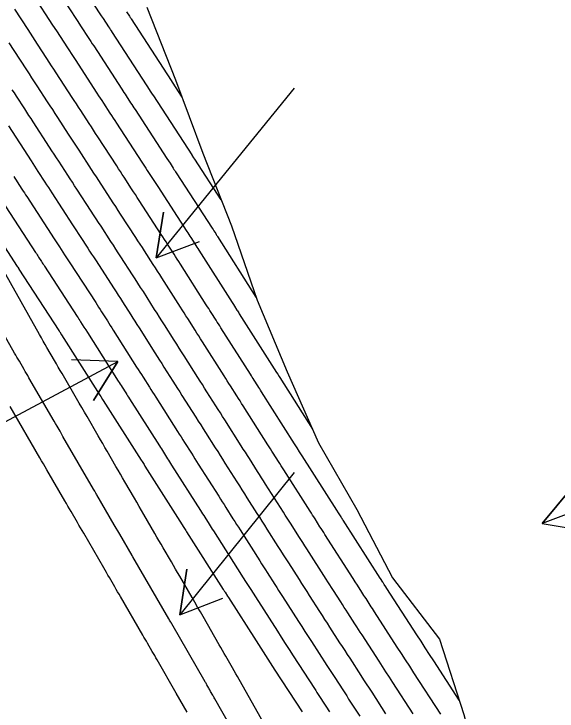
# Model space of a CAD drawing. Extents: x 954385 to 988206, y 1868364 to 1924553.
# Drawn here: x 956670.6 to 956741.3, y 1921687.9 to 1921778.6 of the extents above; entities that cross this region are included whole.
import ezdxf

# ---------------------------------------------------------------- set-up
doc = ezdxf.new("R2010")
doc.units = 0
for name, color, linetype in [('Ex_Major Contours', 7, 'Continuous'), ('Ex_Minor Contours', 7, 'Continuous'), ('Perimeter', 7, 'Continuous'), ('Slopes', 7, 'Continuous')]:
    doc.layers.add(name, color=color, linetype=linetype)

msp = doc.modelspace()

# ---------------------------------------------------------------- linework, layer by layer
at = {"layer": 'Ex_Major Contours'}
for points in [[(956685.297, 1921778.87), (956685.673, 1921778.294), (956685.727, 1921778.212), (956685.78, 1921778.129), (956685.834, 1921778.047), (956685.887, 1921777.965), (956691.116, 1921769.918), (956691.254, 1921769.706), (956692.506, 1921767.78)], [(956726.203, 1921687.484), (956722.71, 1921692.88), (956722.169, 1921693.716), (956721.628, 1921694.552), (956721.086, 1921695.388), (956720.545, 1921696.225), (956717.574, 1921700.815), (956717.436, 1921701.029), (956717.298, 1921701.242), (956717.159, 1921701.455), (956717.021, 1921701.669), (956716.468, 1921702.523), (956716.33, 1921702.736), (956716.193, 1921702.95), (956716.055, 1921703.164), (956715.918, 1921703.378), (956715.352, 1921704.262), (956715.072, 1921704.699), (956714.792, 1921705.137), (956711.122, 1921710.868), (956710.961, 1921711.121), (956710.799, 1921711.374), (956710.638, 1921711.627), (956710.477, 1921711.879), (956709.834, 1921712.892), (956709.673, 1921713.145), (956709.512, 1921713.398), (956709.351, 1921713.651), (956709.191, 1921713.904), (956705.779, 1921719.269), (956705.606, 1921719.542), (956705.433, 1921719.814), (956705.26, 1921720.086), (956705.087, 1921720.359), (956704.394, 1921721.448), (956704.221, 1921721.721), (956704.048, 1921721.993), (956703.875, 1921722.266), (956703.701, 1921722.538), (956700.48, 1921727.604), (956700.274, 1921727.929), (956700.067, 1921728.254), (956699.861, 1921728.579), (956699.654, 1921728.903), (956698.828, 1921730.202), (956698.622, 1921730.527), (956698.416, 1921730.852), (956698.209, 1921731.177), (956698.003, 1921731.502), (956695.181, 1921735.943), (956694.942, 1921736.319), (956694.703, 1921736.695), (956694.464, 1921737.071), (956694.225, 1921737.447), (956693.269, 1921738.952), (956693.03, 1921739.328), (956692.791, 1921739.705), (956692.552, 1921740.081), (956692.313, 1921740.457), (956689.899, 1921744.258), (956689.619, 1921744.697), (956689.338, 1921745.136), (956689.055, 1921745.574), (956688.772, 1921746.011), (956687.636, 1921747.758), (956687.352, 1921748.195), (956687.068, 1921748.632), (956686.784, 1921749.069), (956686.5, 1921749.506), (956684.518, 1921752.557), (956684.203, 1921753.041), (956683.889, 1921753.525), (956683.574, 1921754.009), (956683.26, 1921754.493), (956682.001, 1921756.429), (956681.687, 1921756.913), (956681.372, 1921757.397), (956681.058, 1921757.881), (956680.743, 1921758.365), (956679.124, 1921760.855), (956678.781, 1921761.384), (956678.437, 1921761.913), (956678.093, 1921762.442), (956677.749, 1921762.971), (956676.361, 1921765.106), (956676.023, 1921765.625), (956675.686, 1921766.145), (956675.348, 1921766.664), (956675.011, 1921767.184), (956673.66, 1921769.262), (956673.323, 1921769.781), (956672.985, 1921770.3), (956672.646, 1921770.819), (956672.308, 1921771.338), (956670.659, 1921773.862), (956670.03, 1921774.825)], [(956702.873, 1921686.859), (956699.961, 1921691.999), (956699.746, 1921692.378), (956699.531, 1921692.756), (956699.315, 1921693.134), (956699.098, 1921693.511), (956698.231, 1921695.02), (956698.014, 1921695.397), (956697.797, 1921695.774), (956697.58, 1921696.151), (956697.363, 1921696.529), (956695.259, 1921700.19), (956694.903, 1921700.81), (956694.546, 1921701.429), (956694.188, 1921702.047), (956693.829, 1921702.665), (956692.212, 1921705.446), (956691.943, 1921705.909), (956691.673, 1921706.372), (956691.404, 1921706.835), (956691.135, 1921707.298), (956690.059, 1921709.151), (956689.789, 1921709.614), (956689.52, 1921710.078), (956689.251, 1921710.541), (956688.983, 1921711.004), (956687.545, 1921713.482), (956687.24, 1921714.006), (956686.935, 1921714.531), (956686.631, 1921715.056), (956686.326, 1921715.58), (956685.074, 1921717.735), (956684.786, 1921718.231), (956684.497, 1921718.728), (956684.209, 1921719.224), (956683.92, 1921719.72), (956682.766, 1921721.705), (956682.478, 1921722.201), (956682.189, 1921722.697), (956681.901, 1921723.193), (956681.612, 1921723.689), (956680.151, 1921726.206), (956679.811, 1921726.791), (956679.471, 1921727.376), (956679.131, 1921727.96), (956678.791, 1921728.545), (956676.901, 1921731.795), (956676.655, 1921732.218), (956676.41, 1921732.641), (956676.164, 1921733.064), (956675.918, 1921733.486), (956674.936, 1921735.178), (956674.691, 1921735.601), (956674.447, 1921736.025), (956674.205, 1921736.45), (956673.965, 1921736.876), (956659.81, 1921762.02)], [(956665.763, 1921753.899), (956671.054, 1921745.757), (956671.133, 1921745.636), (956671.271, 1921745.424), (956671.291, 1921745.393), (956676.488, 1921737.398), (956676.517, 1921737.353), (956676.545, 1921737.309), (956676.574, 1921737.264), (956676.602, 1921737.22), (956676.829, 1921736.862), (956681.838, 1921728.977), (956681.943, 1921728.812), (956682.188, 1921728.426), (956682.258, 1921728.316), (956687.188, 1921720.559), (956687.315, 1921720.359), (956687.569, 1921719.96), (956687.696, 1921719.76), (956692.541, 1921712.137), (956692.686, 1921711.909), (956693.023, 1921711.379), (956693.12, 1921711.227), (956697.893, 1921703.718), (956697.949, 1921703.631), (956698.004, 1921703.545), (956698.059, 1921703.458), (956698.115, 1921703.371), (956698.447, 1921702.852), (956698.558, 1921702.679), (956702.185, 1921697.013), (956702.792, 1921696.067), (956703.399, 1921695.123), (956704.008, 1921694.179), (956704.618, 1921693.235), (956708.142, 1921687.792)]]:
    msp.add_lwpolyline(points, dxfattribs=at)
at = {"layer": 'Ex_Minor Contours'}
for points in [[(956697.621, 1921754.407), (956694.186, 1921759.693), (956694.063, 1921759.883), (956693.848, 1921760.214), (956693.818, 1921760.261), (956688.828, 1921767.936), (956688.672, 1921768.175), (956688.516, 1921768.415), (956688.205, 1921768.895), (956688.049, 1921769.135), (956687.893, 1921769.375), (956683.454, 1921776.205), (956683.338, 1921776.385), (956683.221, 1921776.564), (956683.104, 1921776.743), (956682.988, 1921776.922), (956682.286, 1921777.995), (956682.053, 1921778.353), (956678.05, 1921784.482)], [(956675.611, 1921782.732), (956678.862, 1921777.754), (956679.402, 1921776.927), (956680.302, 1921775.549), (956680.482, 1921775.273), (956680.662, 1921774.998), (956680.842, 1921774.722), (956681.021, 1921774.446), (956684.669, 1921768.832), (956684.813, 1921768.61), (956684.958, 1921768.388), (956685.102, 1921768.165), (956685.247, 1921767.943), (956685.825, 1921767.054), (956685.969, 1921766.832), (956686.113, 1921766.61), (956686.258, 1921766.388), (956686.402, 1921766.165), (956690.549, 1921759.787), (956690.752, 1921759.474), (956690.956, 1921759.161), (956691.363, 1921758.535), (956691.464, 1921758.379), (956691.566, 1921758.222), (956691.668, 1921758.066), (956691.769, 1921757.909), (956696.444, 1921750.715), (956696.558, 1921750.539), (956696.673, 1921750.363), (956696.902, 1921750.01), (956696.959, 1921749.922), (956697.016, 1921749.834), (956697.073, 1921749.745), (956697.129, 1921749.657), (956702.143, 1921741.764)], [(956673.173, 1921780.981), (956675.672, 1921777.155), (956676.158, 1921776.41), (956676.645, 1921775.666), (956677.617, 1921774.177), (956677.86, 1921773.804), (956678.103, 1921773.432), (956678.345, 1921773.059), (956678.588, 1921772.687), (956681.445, 1921768.289), (956681.656, 1921767.965), (956681.867, 1921767.64), (956682.078, 1921767.315), (956682.289, 1921766.991), (956683.133, 1921765.693), (956683.344, 1921765.369), (956683.555, 1921765.044), (956683.765, 1921764.72), (956683.976, 1921764.395), (956687.28, 1921759.313), (956687.453, 1921759.047), (956687.626, 1921758.782), (956687.798, 1921758.516), (956687.971, 1921758.25), (956688.662, 1921757.188), (956688.834, 1921756.922), (956689.007, 1921756.657), (956689.18, 1921756.391), (956689.352, 1921756.125), (956693.129, 1921750.312), (956693.262, 1921750.108), (956693.395, 1921749.904), (956693.528, 1921749.699), (956693.661, 1921749.495), (956694.192, 1921748.677), (956694.324, 1921748.473), (956694.456, 1921748.268), (956694.588, 1921748.063), (956694.719, 1921747.857), (956699.043, 1921741.051), (956699.198, 1921740.806), (956699.354, 1921740.561), (956699.665, 1921740.071), (956699.743, 1921739.949), (956699.821, 1921739.826), (956699.898, 1921739.704), (956699.976, 1921739.581), (956704.837, 1921731.932), (956704.976, 1921731.713), (956705.15, 1921731.44), (956705.254, 1921731.276), (956709.505, 1921724.59)], [(956728.583, 1921689.326), (956725.286, 1921694.42), (956724.736, 1921695.269), (956724.186, 1921696.118), (956723.637, 1921696.967), (956723.087, 1921697.816), (956719.188, 1921703.84), (956719.057, 1921704.042), (956718.839, 1921704.38), (956718.795, 1921704.448), (956718.751, 1921704.515), (956718.708, 1921704.583), (956718.664, 1921704.651), (956718.352, 1921705.138), (956718.308, 1921705.207), (956713.496, 1921712.724), (956713.427, 1921712.832), (956713.358, 1921712.939), (956713.29, 1921713.047), (956713.221, 1921713.155), (956712.879, 1921713.694), (956712.673, 1921714.017), (956708.156, 1921721.121), (956707.992, 1921721.38), (956707.828, 1921721.638), (956707.499, 1921722.155), (956707.335, 1921722.413), (956707.171, 1921722.672), (956702.867, 1921729.44), (956702.746, 1921729.63), (956702.626, 1921729.819), (956702.505, 1921730.009), (956702.385, 1921730.199), (956701.902, 1921730.958), (956701.782, 1921731.148), (956701.661, 1921731.337), (956701.541, 1921731.527), (956701.42, 1921731.717), (956697.579, 1921737.762), (956697.42, 1921738.011), (956697.262, 1921738.261), (956697.103, 1921738.51), (956696.945, 1921738.759), (956696.311, 1921739.756), (956696.153, 1921740.006), (956695.995, 1921740.255), (956695.836, 1921740.504), (956695.678, 1921740.754), (956692.309, 1921746.057), (956692.103, 1921746.38), (956691.897, 1921746.702), (956691.69, 1921747.023), (956691.482, 1921747.344), (956690.648, 1921748.627), (956690.44, 1921748.947), (956690.232, 1921749.268), (956690.023, 1921749.589), (956689.815, 1921749.909), (956686.935, 1921754.341), (956686.691, 1921754.716), (956686.448, 1921755.091), (956686.204, 1921755.466), (956685.961, 1921755.841), (956684.986, 1921757.34), (956684.743, 1921757.715), (956684.499, 1921758.089), (956684.255, 1921758.464), (956684.012, 1921758.839), (956681.55, 1921762.625), (956681.273, 1921763.052), (956680.996, 1921763.478), (956680.718, 1921763.905), (956680.441, 1921764.332), (956679.331, 1921766.039), (956679.054, 1921766.466), (956678.776, 1921766.892), (956678.499, 1921767.319), (956678.222, 1921767.746), (956676.155, 1921770.927), (956675.849, 1921771.397), (956675.544, 1921771.866), (956675.238, 1921772.335), (956674.932, 1921772.804), (956673.707, 1921774.68), (956673.094, 1921775.618), (956672.482, 1921776.556), (956670.734, 1921779.231)], [(956722.609, 1921687.518), (956719.962, 1921691.606), (956719.516, 1921692.296), (956719.069, 1921692.986), (956718.622, 1921693.677), (956718.175, 1921694.367), (956715.959, 1921697.791), (956715.727, 1921698.15), (956715.494, 1921698.509), (956715.261, 1921698.869), (956715.029, 1921699.228), (956714.098, 1921700.665), (956713.866, 1921701.025), (956713.634, 1921701.384), (956713.402, 1921701.744), (956713.171, 1921702.105), (956712.218, 1921703.593), (956711.983, 1921703.962), (956711.747, 1921704.33), (956711.511, 1921704.698), (956711.275, 1921705.066), (956708.749, 1921709.013), (956708.495, 1921709.41), (956708.241, 1921709.808), (956707.987, 1921710.206), (956707.734, 1921710.604), (956706.721, 1921712.197), (956706.468, 1921712.596), (956706.215, 1921712.994), (956705.961, 1921713.392), (956705.708, 1921713.79), (956703.402, 1921717.417), (956703.138, 1921717.833), (956702.874, 1921718.248), (956702.61, 1921718.664), (956702.345, 1921719.079), (956701.289, 1921720.742), (956701.025, 1921721.158), (956700.76, 1921721.573), (956700.496, 1921721.989), (956700.232, 1921722.404), (956698.093, 1921725.769), (956697.801, 1921726.228), (956697.508, 1921726.688), (956697.216, 1921727.148), (956696.924, 1921727.608), (956695.755, 1921729.447), (956695.462, 1921729.907), (956695.17, 1921730.367), (956694.878, 1921730.827), (956694.586, 1921731.287), (956692.783, 1921734.123), (956692.463, 1921734.626), (956692.144, 1921735.129), (956691.824, 1921735.632), (956691.505, 1921736.135), (956690.227, 1921738.148), (956689.907, 1921738.651), (956689.587, 1921739.154), (956689.268, 1921739.657), (956688.948, 1921740.16), (956687.483, 1921742.467), (956687.131, 1921743.019), (956686.778, 1921743.57), (956686.424, 1921744.12), (956686.068, 1921744.669), (956684.549, 1921747.006), (956684.227, 1921747.501), (956683.905, 1921747.997), (956683.583, 1921748.492), (956683.261, 1921748.987), (956681.974, 1921750.969), (956681.652, 1921751.464), (956681.33, 1921751.959), (956681.008, 1921752.455), (956680.686, 1921752.95), (956678.837, 1921755.794), (956678.541, 1921756.25), (956678.245, 1921756.705), (956677.949, 1921757.16), (956677.654, 1921757.615), (956676.47, 1921759.436), (956676.174, 1921759.892), (956675.878, 1921760.347), (956675.582, 1921760.802), (956675.286, 1921761.258), (956673.137, 1921764.563), (956672.866, 1921764.98), (956672.595, 1921765.397), (956672.324, 1921765.814), (956672.053, 1921766.232), (956670.968, 1921767.9), (956670.697, 1921768.318), (956670.426, 1921768.735)], [(956669.914, 1921764.02), (956672.869, 1921759.473), (956673.094, 1921759.127), (956673.319, 1921758.781), (956673.544, 1921758.435), (956673.769, 1921758.089), (956674.669, 1921756.705), (956674.894, 1921756.359), (956675.119, 1921756.013), (956675.344, 1921755.666), (956675.569, 1921755.32), (956678.278, 1921751.152), (956678.525, 1921750.773), (956678.771, 1921750.394), (956679.017, 1921750.015), (956679.264, 1921749.636), (956680.249, 1921748.119), (956680.495, 1921747.74), (956680.742, 1921747.361), (956680.988, 1921746.982), (956681.234, 1921746.603), (956683.673, 1921742.851), (956683.947, 1921742.428), (956684.22, 1921742.005), (956684.492, 1921741.58), (956684.763, 1921741.155), (956685.843, 1921739.454), (956686.114, 1921739.029), (956686.384, 1921738.603), (956686.654, 1921738.178), (956686.924, 1921737.753), (956689, 1921734.484), (956689.293, 1921734.024), (956689.585, 1921733.564), (956689.877, 1921733.103), (956690.17, 1921732.643), (956691.34, 1921730.802), (956691.632, 1921730.342), (956691.925, 1921729.882), (956692.217, 1921729.421), (956692.51, 1921728.961), (956694.319, 1921726.115), (956694.634, 1921725.619), (956694.949, 1921725.123), (956695.265, 1921724.627), (956695.58, 1921724.13), (956696.842, 1921722.146), (956697.158, 1921721.649), (956697.473, 1921721.153), (956697.789, 1921720.657), (956698.104, 1921720.161), (956699.664, 1921717.706), (956699.99, 1921717.194), (956700.315, 1921716.683), (956700.64, 1921716.171), (956700.965, 1921715.659), (956702.266, 1921713.613), (956702.591, 1921713.102), (956702.917, 1921712.59), (956703.242, 1921712.079), (956703.567, 1921711.567), (956704.999, 1921709.314), (956705.34, 1921708.778), (956705.682, 1921708.242), (956706.024, 1921707.707), (956706.366, 1921707.172), (956707.759, 1921704.996), (956708.09, 1921704.478), (956708.422, 1921703.96), (956708.753, 1921703.443), (956709.085, 1921702.925), (956710.425, 1921700.832), (956710.75, 1921700.325), (956711.075, 1921699.819), (956711.401, 1921699.313), (956711.728, 1921698.808), (956713.036, 1921696.787), (956713.363, 1921696.282), (956713.691, 1921695.777), (956714.018, 1921695.271), (956714.345, 1921694.766), (956715.805, 1921692.51), (956716.157, 1921691.965), (956716.51, 1921691.421), (956716.862, 1921690.876), (956717.215, 1921690.332), (956719.015, 1921687.551)], [(956701.676, 1921680.858), (956696.782, 1921689.503), (956696.716, 1921689.62), (956696.65, 1921689.736), (956696.584, 1921689.853), (956696.518, 1921689.97), (956696.24, 1921690.459), (956696.181, 1921690.564), (956696.121, 1921690.669), (956696.061, 1921690.773), (956696.001, 1921690.878), (956695.761, 1921691.296), (956695.701, 1921691.401), (956695.641, 1921691.505), (956695.581, 1921691.61), (956695.521, 1921691.714), (956691.2, 1921699.228), (956691.167, 1921699.285), (956691.134, 1921699.341), (956691.102, 1921699.398), (956691.069, 1921699.454), (956690.905, 1921699.736), (956690.839, 1921699.849), (956690.806, 1921699.905), (956686.127, 1921707.959), (956686.091, 1921708.021), (956686.018, 1921708.147), (956684.403, 1921710.927), (956683.703, 1921712.131), (956681.45, 1921716.009), (956681.377, 1921716.135), (956681.304, 1921716.261), (956681.158, 1921716.513), (956681.085, 1921716.639), (956681.011, 1921716.765), (956677.023, 1921723.631), (956676.927, 1921723.796), (956676.831, 1921723.962), (956676.734, 1921724.128), (956676.638, 1921724.294), (956676.252, 1921724.956), (956676.06, 1921725.288), (956675.867, 1921725.619), (956672.582, 1921731.269), (956672.427, 1921731.535), (956672.272, 1921731.802), (956672.117, 1921732.069), (956671.962, 1921732.335), (956671.342, 1921733.402), (956671.188, 1921733.669), (956671.034, 1921733.936), (956670.882, 1921734.204), (956670.73, 1921734.473), (956656.541, 1921759.681)], [(956670.606, 1921757.452), (956670.76, 1921757.216), (956670.914, 1921756.979), (956671.068, 1921756.742), (956671.684, 1921755.794), (956671.838, 1921755.557), (956671.992, 1921755.32), (956672.146, 1921755.083), (956672.3, 1921754.846), (956675.87, 1921749.354), (956676.041, 1921749.091), (956676.212, 1921748.828), (956676.383, 1921748.565), (956676.554, 1921748.302), (956677.237, 1921747.251), (956677.407, 1921746.988), (956677.578, 1921746.725), (956677.749, 1921746.462), (956677.92, 1921746.2), (956681.278, 1921741.033), (956681.47, 1921740.737), (956681.662, 1921740.439), (956681.853, 1921740.142), (956682.043, 1921739.844), (956682.801, 1921738.65), (956682.99, 1921738.351), (956683.18, 1921738.053), (956683.37, 1921737.754), (956683.559, 1921737.456), (956686.613, 1921732.649), (956686.819, 1921732.323), (956687.026, 1921731.998), (956687.233, 1921731.673), (956687.439, 1921731.348), (956688.266, 1921730.047), (956688.472, 1921729.722), (956688.679, 1921729.396), (956688.886, 1921729.071), (956689.093, 1921728.746), (956691.942, 1921724.263), (956692.166, 1921723.91), (956692.391, 1921723.557), (956692.615, 1921723.204), (956692.839, 1921722.851), (956693.737, 1921721.439), (956693.962, 1921721.086), (956694.186, 1921720.733), (956694.41, 1921720.38), (956694.635, 1921720.027), (956697.29, 1921715.849), (956697.523, 1921715.483), (956697.756, 1921715.117), (956697.989, 1921714.75), (956698.222, 1921714.384), (956699.153, 1921712.919), (956699.386, 1921712.553), (956699.619, 1921712.186), (956699.852, 1921711.82), (956700.085, 1921711.454), (956702.631, 1921707.449), (956702.876, 1921707.063), (956703.122, 1921706.677), (956703.369, 1921706.291), (956703.616, 1921705.905), (956704.603, 1921704.362), (956704.85, 1921703.977), (956705.097, 1921703.591), (956705.344, 1921703.205), (956705.591, 1921702.82), (956707.678, 1921699.559), (956708.097, 1921698.906), (956708.517, 1921698.253), (956708.937, 1921697.602), (956709.358, 1921696.95), (956711.371, 1921693.841), (956711.629, 1921693.442), (956711.887, 1921693.044), (956712.145, 1921692.645), (956712.403, 1921692.247), (956713.435, 1921690.652), (956713.693, 1921690.254), (956713.951, 1921689.855), (956714.209, 1921689.457), (956714.467, 1921689.058), (956715.648, 1921687.234)], [(956669.031, 1921754.372), (956673.462, 1921747.556), (956673.558, 1921747.409), (956673.653, 1921747.262), (956673.748, 1921747.116), (956673.843, 1921746.969), (956674.224, 1921746.383), (956674.32, 1921746.236), (956674.415, 1921746.09), (956674.51, 1921745.943), (956674.606, 1921745.796), (956678.883, 1921739.216), (956678.994, 1921739.045), (956679.104, 1921738.874), (956679.213, 1921738.703), (956679.323, 1921738.532), (956679.758, 1921737.845), (956679.976, 1921737.502), (956680.194, 1921737.159), (956684.225, 1921730.813), (956684.346, 1921730.623), (956684.467, 1921730.432), (956684.588, 1921730.242), (956684.709, 1921730.052), (956685.192, 1921729.291), (956685.313, 1921729.101), (956685.434, 1921728.911), (956685.555, 1921728.721), (956685.675, 1921728.531), (956689.565, 1921722.411), (956689.698, 1921722.201), (956689.832, 1921721.992), (956689.965, 1921721.782), (956690.098, 1921721.572), (956690.632, 1921720.733), (956690.765, 1921720.523), (956690.899, 1921720.313), (956691.032, 1921720.103), (956691.165, 1921719.894), (956694.916, 1921713.993), (956695.056, 1921713.772), (956695.197, 1921713.551), (956695.337, 1921713.33), (956695.478, 1921713.109), (956696.04, 1921712.225), (956696.181, 1921712.004), (956696.321, 1921711.783), (956696.462, 1921711.561), (956696.602, 1921711.34), (956700.262, 1921705.584), (956700.412, 1921705.347), (956700.563, 1921705.111), (956700.714, 1921704.874), (956700.865, 1921704.638), (956701.47, 1921703.694), (956701.772, 1921703.221), (956702.074, 1921702.749), (956704.932, 1921698.286), (956705.444, 1921697.487), (956705.958, 1921696.688), (956706.472, 1921695.89), (956706.988, 1921695.093), (956709.756, 1921690.816), (956709.92, 1921690.564), (956710.084, 1921690.311), (956710.247, 1921690.058), (956710.411, 1921689.806), (956711.065, 1921688.795), (956711.228, 1921688.542), (956711.392, 1921688.29), (956711.556, 1921688.037), (956711.719, 1921687.784)], [(956693.171, 1921687.762), (956692.705, 1921688.579), (956692.239, 1921689.396), (956691.771, 1921690.211), (956689.268, 1921694.567), (956689.114, 1921694.836), (956688.959, 1921695.104), (956688.805, 1921695.373), (956688.651, 1921695.642), (956688.032, 1921696.717), (956687.878, 1921696.985), (956687.723, 1921697.254), (956687.567, 1921697.522), (956687.412, 1921697.79), (956684.498, 1921702.8), (956684.318, 1921703.11), (956684.138, 1921703.421), (956683.958, 1921703.731), (956683.777, 1921704.041), (956683.057, 1921705.281), (956682.876, 1921705.591), (956682.696, 1921705.901), (956682.516, 1921706.212), (956682.336, 1921706.522), (956679.715, 1921711.038), (956679.511, 1921711.39), (956679.307, 1921711.741), (956679.103, 1921712.093), (956678.899, 1921712.444), (956678.082, 1921713.849), (956677.878, 1921714.201), (956677.674, 1921714.552), (956677.47, 1921714.903), (956677.265, 1921715.254), (956674.922, 1921719.284), (956674.694, 1921719.675), (956674.466, 1921720.067), (956674.239, 1921720.459), (956674.011, 1921720.85), (956670.134, 1921727.526)]]:
    msp.add_lwpolyline(points, dxfattribs=at)
at = {"layer": 'Perimeter'}
msp.add_lwpolyline([(956687.958, 1921779.462), (956691.674, 1921770.012), (956695.233, 1921760.466), (956698.956, 1921751.021), (956702.29, 1921741.337), (956706.221, 1921732.019), (956710.3, 1921722.792), (956715.257, 1921714.101), (956719.936, 1921705.24), (956726.016, 1921697.237), (956729.19, 1921687.456), (956731.846, 1921677.358), (956735.638, 1921667.955), (956739.187, 1921658.403), (956742.737, 1921648.851), (956745.287, 1921638.688), (956748.993, 1921629.233)], dxfattribs=at)
at = {"layer": 'Slopes'}
for points in [[(956707.131, 1921768.928), (956689.168, 1921746.876), (956690.124, 1921752.799), (956689.168, 1921746.876), (956694.776, 1921749.01)], [(956657.131, 1921718.928), (956684.143, 1921733.39), (956680.978, 1921728.293), (956684.143, 1921733.39), (956678.146, 1921733.582)], [(956707.131, 1921718.928), (956692.231, 1921700.421), (956693.153, 1921706.349), (956692.231, 1921700.421), (956697.826, 1921702.587)], [(956757.131, 1921718.928), (956739.417, 1921712.281), (956743.228, 1921716.915), (956739.417, 1921712.281), (956745.336, 1921711.298)]]:
    msp.add_lwpolyline(points, dxfattribs=at)

doc.saveas('drawing.dxf')
